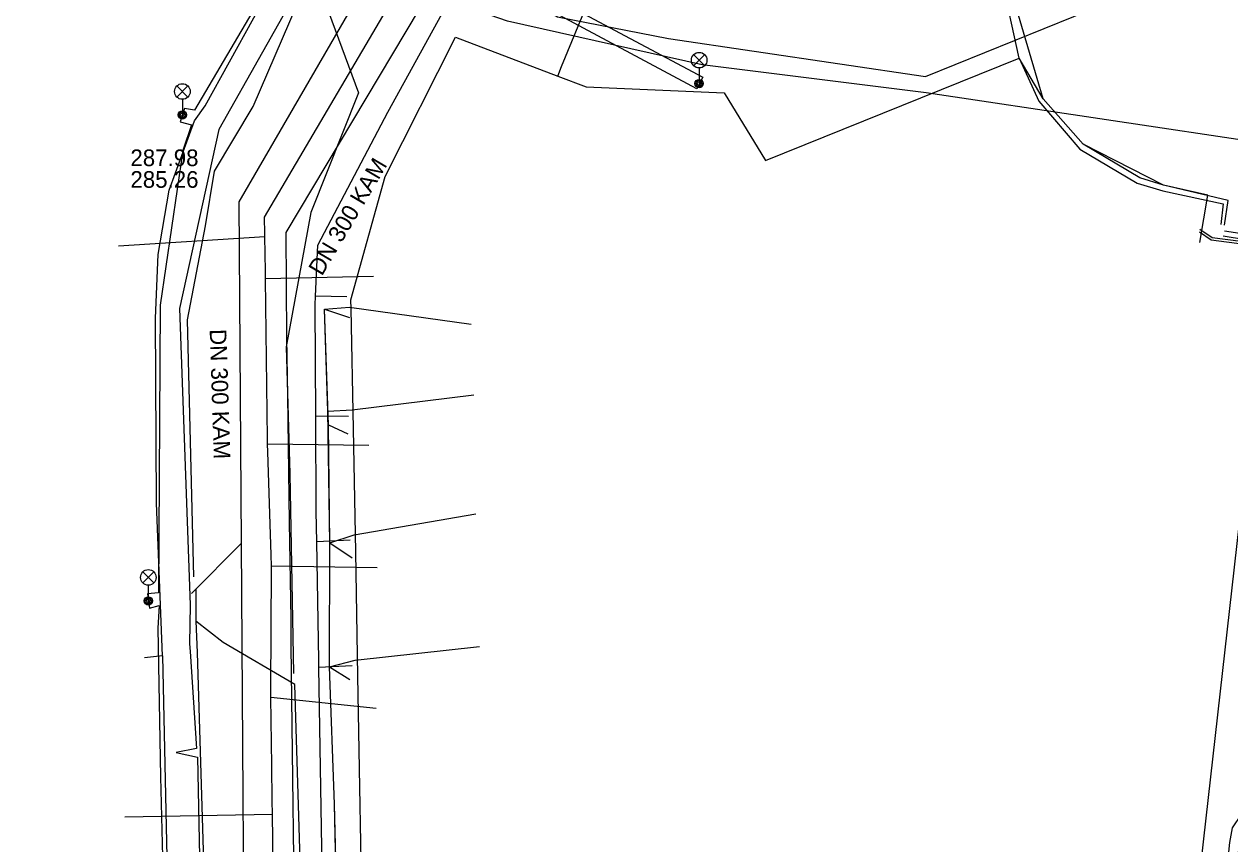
# Model space of a CAD drawing. Extents: x -595540 to -593988, y -1160850 to -1159202.
# Drawn here: x -594728.4 to -594670.4, y -1160124.8 to -1160085.5 of the extents above; entities that cross this region are included whole.
import ezdxf

# ---------------------------------------------------------------- set-up
doc = ezdxf.new("R2010")
doc.units = 0
for name, color, linetype in [('BVK-SPLASKOVA_popisy', 7, 'Continuous'), ('BVK-SPLASKOVA_trasa sítě', 7, 'Continuous'), ('BVK-VODOVOD_trasa sítě', 7, 'Continuous'), ('DSP-DESTOVA-BVK_trasa podzemní sítě', 7, 'Continuous'), ('DSP-SDEL-VODAFONE_kabel', 7, 'Continuous'), ('EON-NN_kabel', 7, 'Continuous'), ('INNOGY-STL_trasa sítě', 7, 'Continuous'), ('SPLASKOVA_neprovozovaná  trasa sítě', 7, 'Continuous'), ('TSB_kabel VO', 7, 'Continuous'), ('TSB_lampy VO', 7, 'Continuous')]:
    doc.layers.add(name, color=color, linetype=linetype)

msp = doc.modelspace()

# ---------------------------------------------------------------- linework, layer by layer
at = {"layer": 'BVK-SPLASKOVA_popisy'}
msp.add_line((-594723.259, -1160091.501), (-594723.259, -1160091.501), dxfattribs=at)
at = {"layer": 'BVK-SPLASKOVA_trasa sítě'}
msp.add_line((-594716.81, -1160094.75), (-594705.35, -1160075.25), dxfattribs=at)
for points in [[(-594770.196, -1160076.479), (-594768.808, -1160075.57), (-594767.84, -1160075.45), (-594767.44, -1160075.46), (-594767.08, -1160075.98), (-594766.77, -1160080.74), (-594758.55, -1160086.09), (-594746.63, -1160085.75), (-594734.55, -1160085.23), (-594721.76, -1160084.86), (-594716.72, -1160084.82), (-594713.85, -1160084.88), (-594713.22, -1160084.43), (-594711.44, -1160080.53), (-594710.85, -1160080.28), (-594702.75, -1160085.13), (-594697.42, -1160086.17), (-594685.07, -1160087.999), (-594675.1, -1160083.95), (-594666.35, -1160080), (-594648.52, -1160082.99)], [(-594716.406, -1160125.867), (-594716.438, -1160123.402), (-594716.446, -1160122.771), (-594716.468, -1160121.078), (-594716.511, -1160117.804), (-594716.509, -1160117.333), (-594716.495, -1160114.629), (-594716.48, -1160111.5), (-594716.497, -1160110.962), (-594716.561, -1160108.997), (-594716.657, -1160106.019), (-594716.669, -1160105.647), (-594716.672, -1160105.398), (-594716.772, -1160097.703), (-594716.773, -1160097.65), (-594716.777, -1160097.35), (-594716.798, -1160095.674), (-594716.8, -1160095.554), (-594716.81, -1160094.75)]]:
    msp.add_lwpolyline(points, dxfattribs=at)
at = {"layer": 'BVK-VODOVOD_trasa sítě'}
for points in [[(-594677.22, -1160172.53), (-594675.37, -1160157.06), (-594669.31, -1160103.47), (-594668.22, -1160094.7), (-594667.89, -1160091.73), (-594668.35, -1160091.28), (-594685.03, -1160088.79), (-594695.79, -1160087.44), (-594705.14, -1160085.34), (-594707.18, -1160084.64), (-594707.78, -1160084.32), (-594708.51, -1160083.92)], [(-594709.18, -1160084.395), (-594709.389, -1160084.759), (-594715.8, -1160095.48), (-594715.754, -1160100.542), (-594715.708, -1160103.304), (-594715.628, -1160109.402), (-594715.555, -1160114.039), (-594715.547, -1160115.331), (-594715.349, -1160131.872)]]:
    msp.add_lwpolyline(points, dxfattribs=at)
at = {"layer": 'DSP-DESTOVA-BVK_trasa podzemní sítě'}
for p, q in [((-594720.32, -1160112.82), (-594717.94, -1160110.41)), ((-594720.12, -1160112.618), (-594720.11, -1160114.15))]:
    msp.add_line(p, q, dxfattribs=at)
for points in [[(-594704.23, -1160062.12), (-594706.74, -1160074.53), (-594711.03, -1160081.92), (-594718.05, -1160094.02), (-594717.94, -1160110.41), (-594717.76, -1160137.04), (-594717.39, -1160159.05), (-594717.01, -1160181.31), (-594711.98, -1160196.12), (-594714.03, -1160229.5), (-594715.79, -1160255.02), (-594716.16, -1160260.4)], [(-594720.21, -1160112.02), (-594720.51, -1160099.68), (-594719.65, -1160095.17), (-594719.22, -1160092.55), (-594717.37, -1160089.44), (-594715.25, -1160084.54), (-594714.1, -1160083.63), (-594713.75, -1160084.9), (-594712.31, -1160088.79), (-594714.6, -1160094.52), (-594715.77, -1160100.97), (-594715.6, -1160107.07), (-594715.43, -1160116.66)], [(-594714.815, -1160139.041), (-594714.75, -1160137.2), (-594715.36, -1160117.19), (-594718.81, -1160115.17), (-594720.11, -1160114.15), (-594720.06, -1160115.65), (-594719.46, -1160135.19)]]:
    msp.add_lwpolyline(points, dxfattribs=at)
at = {"layer": 'DSP-SDEL-VODAFONE_kabel'}
for p, q in [((-594713.75, -1160104.72), (-594712.82, -1160105.15)), ((-594713.68, -1160110.39), (-594712.6, -1160111.1)), ((-594721.71, -1160115.81), (-594722.58, -1160115.9)), ((-594713.7, -1160116.33), (-594712.72, -1160116.94))]:
    msp.add_line(p, q, dxfattribs=at)
for points in [[(-594721.71, -1160115.81), (-594722.01, -1160108.48), (-594722.05, -1160099.6), (-594721.92, -1160096.54), (-594721.39, -1160093.45), (-594720.18, -1160090.13), (-594719.67, -1160089.4), (-594715, -1160080.95), (-594710.33, -1160072.92)], [(-594721.71, -1160115.81), (-594722.01, -1160108.48), (-594722.05, -1160099.6), (-594721.92, -1160096.54), (-594721.39, -1160093.45), (-594720.18, -1160090.13), (-594719.67, -1160089.4), (-594715, -1160080.95), (-594710.33, -1160072.92)], [(-594713.77, -1160104.06), (-594713.94, -1160099.16), (-594712.73, -1160099.07), (-594706.89, -1160099.89)], [(-594713.75, -1160104.72), (-594713.94, -1160099.16), (-594712.73, -1160099.56)], [(-594713.77, -1160104.06), (-594712.61, -1160104), (-594706.77, -1160103.28)], [(-594713.68, -1160110.39), (-594713.77, -1160104.06)], [(-594713.68, -1160110.39), (-594713.75, -1160104.72)], [(-594713.68, -1160110.39), (-594712.51, -1160110), (-594706.67, -1160108.99)], [(-594713.7, -1160116.33), (-594713.68, -1160110.39)], [(-594713.7, -1160116.33), (-594713.68, -1160110.39)], [(-594721.71, -1160115.81), (-594721.53, -1160124.75), (-594721.29, -1160134.88)], [(-594721.71, -1160115.81), (-594721.53, -1160124.75), (-594721.29, -1160134.88)], [(-594713.7, -1160116.33), (-594712.46, -1160116.01), (-594706.49, -1160115.36)], [(-594713.29, -1160129.45), (-594713.45, -1160122.93), (-594713.7, -1160116.33)], [(-594713.3, -1160130.32), (-594713.45, -1160122.93), (-594713.7, -1160116.33)]]:
    msp.add_lwpolyline(points, dxfattribs=at)
at = {"layer": 'EON-NN_kabel'}
for points in [[(-594713.75, -1160019.495), (-594709.812, -1160041.461), (-594710.164, -1160042.604), (-594712.686, -1160045.766), (-594713.323, -1160046.325), (-594713.733, -1160045.325), (-594713.528, -1160046.442), (-594712.128, -1160051.791), (-594707.114, -1160055.243), (-594706.142, -1160066.632), (-594708.133, -1160070.929), (-594712.717, -1160079.387), (-594719.006, -1160090.54), (-594720.902, -1160099.133), (-594720.396, -1160113.353), (-594720.42, -1160115.224), (-594720.388, -1160115.593), (-594720.078, -1160120.254), (-594721.061, -1160120.45), (-594720.039, -1160120.667), (-594719.782, -1160133.42)], [(-594702.733, -1160087.976), (-594702.56, -1160087.52), (-594701.26, -1160084.39), (-594698.36, -1160078.84), (-594696.7, -1160076.94), (-594696.89, -1160076.31)], [(-594670.705, -1160095.131), (-594670.529, -1160093.954), (-594673.632, -1160093.212), (-594674.774, -1160092.869), (-594677.501, -1160091.253), (-594679.417, -1160089.064), (-594681.75, -1160081.132)], [(-594712.088, -1160130.089), (-594712.329, -1160116.775), (-594712.435, -1160110.816), (-594712.54, -1160104.918), (-594712.655, -1160099.144), (-594712.664, -1160098.712), (-594711.027, -1160092.795), (-594707.648, -1160086.116), (-594702.733, -1160087.976)], [(-594702.733, -1160087.976), (-594701.364, -1160088.494), (-594694.743, -1160088.79), (-594692.751, -1160092.026), (-594680.576, -1160087.115), (-594679.625, -1160089.187), (-594677.649, -1160091.494), (-594674.894, -1160093.123), (-594673.675, -1160093.481), (-594670.763, -1160094.11), (-594670.877, -1160095.11)], [(-594646.716, -1160186.431), (-594646.422, -1160184.97), (-594646.085, -1160181.511), (-594649.631, -1160180.7), (-594649.962, -1160180.624), (-594659.199, -1160180.345), (-594661.407, -1160181.398), (-594675.929, -1160179.237), (-594675.531, -1160175.7), (-594674.344, -1160174.529), (-594673.984, -1160171.107), (-594674.887, -1160169.744), (-594674.078, -1160162.904), (-594672.53, -1160148.886), (-594671.73, -1160142.286), (-594670.55, -1160132.338), (-594668.934, -1160118.379), (-594667.392, -1160104.032), (-594667.045, -1160095.987), (-594670.714, -1160095.425)], [(-594646.917, -1160186.406), (-594646.615, -1160184.819), (-594646.382, -1160181.751), (-594649.664, -1160181), (-594650, -1160180.923), (-594659.135, -1160180.647), (-594661.361, -1160181.708), (-594676.26, -1160179.491), (-594675.817, -1160175.561), (-594674.631, -1160174.391), (-594674.294, -1160171.183), (-594675.198, -1160169.818), (-594674.376, -1160162.87), (-594672.828, -1160148.851), (-594672.028, -1160142.25), (-594670.848, -1160132.303), (-594669.232, -1160118.346), (-594667.691, -1160104.009), (-594667.355, -1160096.218), (-594670.763, -1160095.664)]]:
    msp.add_lwpolyline(points, dxfattribs=at)
at = {"layer": 'INNOGY-STL_trasa sítě'}
for points in [[(-594713.98, -1160129.83), (-594714.21, -1160116.37), (-594714.21, -1160116.02), (-594714.31, -1160110.33), (-594714.33, -1160108.88), (-594714.36, -1160104.31), (-594714.39, -1160098.96), (-594714.37, -1160098.55), (-594714.26, -1160096.09), (-594710.89, -1160089.71), (-594707.14, -1160082.89), (-594700.71, -1160071.39), (-594700.39, -1160064.85), (-594706.96, -1160064.88), (-594707.11, -1160064.41), (-594707.19, -1160059.42), (-594708.2, -1160054.34), (-594710.5, -1160051.74), (-594710.66, -1160051.46), (-594711.56, -1160046.84), (-594711.7, -1160045.98), (-594711.71, -1160045.78)], [(-594712.86, -1160098.58), (-594714.37, -1160098.55)], [(-594712.79, -1160104.32), (-594714.36, -1160104.31)], [(-594712.7, -1160110.26), (-594714.31, -1160110.33)], [(-594712.61, -1160116.28), (-594714.21, -1160116.37)]]:
    msp.add_lwpolyline(points, dxfattribs=at)
at = {"layer": 'SPLASKOVA_neprovozovaná  trasa sítě'}
for p, q in [((-594723.83, -1160096.13), (-594716.798, -1160095.674)), ((-594711.59, -1160097.6), (-594716.772, -1160097.703)), ((-594711.81, -1160105.71), (-594716.669, -1160105.647)), ((-594711.41, -1160111.58), (-594716.48, -1160111.5)), ((-594711.45, -1160118.34), (-594716.511, -1160117.804)), ((-594723.53, -1160123.53), (-594716.438, -1160123.402))]:
    msp.add_line(p, q, dxfattribs=at)
at = {"layer": 'TSB_kabel VO'}
for points in [[(-594671.897, -1160095.971), (-594671.504, -1160093.687), (-594673.632, -1160093.212), (-594677.501, -1160091.253), (-594679.417, -1160089.064), (-594680.576, -1160087.115), (-594682.27, -1160079.365), (-594681.982, -1160078.845), (-594676.775, -1160076.633), (-594676.09, -1160075.845), (-594676.224, -1160075.072), (-594678.753, -1160064.839), (-594678.887, -1160064.125), (-594678.47, -1160064.065), (-594678.604, -1160063.426), (-594679.035, -1160063.485), (-594684.092, -1160039.822), (-594684.226, -1160039.227), (-594683.854, -1160039.182), (-594683.944, -1160038.692), (-594684.33, -1160038.751), (-594684.375, -1160038.632), (-594689.476, -1160014.299)], [(-594713.697, -1160078.479), (-594695.768, -1160088.038), (-594696.055, -1160088.583), (-594712.839, -1160079.604)], [(-594713.929, -1160079.007), (-594720.179, -1160089.611), (-594720.654, -1160089.529), (-594720.861, -1160090.169), (-594720.324, -1160090.314), (-594720.737, -1160091.553), (-594721.832, -1160098.969), (-594721.914, -1160112.789), (-594722.431, -1160112.83), (-594722.348, -1160113.512), (-594721.873, -1160113.388), (-594721.935, -1160114.483), (-594721.811, -1160121.61), (-594721.377, -1160138.9)], [(-594671.907, -1160095.457), (-594671.342, -1160095.838), (-594668.518, -1160096.202), (-594667.649, -1160095.732), (-594667.46, -1160096.76), (-594667.52, -1160098.41), (-594667.62, -1160100.73), (-594667.7, -1160101), (-594669.25, -1160113.4), (-594669.9, -1160120.2), (-594669.74, -1160120.85), (-594669.74, -1160122.07), (-594669.9, -1160123.43), (-594670.33, -1160124.06), (-594670.47, -1160124.77), (-594671.85, -1160138.49)], [(-594671.892, -1160095.323), (-594671.298, -1160095.722), (-594668.542, -1160096.078)]]:
    msp.add_lwpolyline(points, dxfattribs=at)
at = {"layer": 'TSB_lampy VO'}
for p, q in [((-594696.205, -1160087.479), (-594695.675, -1160086.949)), ((-594696.205, -1160086.949), (-594695.675, -1160087.479)), ((-594696.205, -1160087.479), (-594695.675, -1160086.949)), ((-594696.205, -1160086.949), (-594695.675, -1160087.479)), ((-594695.94, -1160087.589), (-594695.94, -1160088.339)), ((-594695.94, -1160087.589), (-594695.94, -1160088.339)), ((-594721.028, -1160088.984), (-594720.498, -1160088.454)), ((-594721.028, -1160088.454), (-594720.498, -1160088.984)), ((-594721.028, -1160088.984), (-594720.498, -1160088.454)), ((-594721.028, -1160088.454), (-594720.498, -1160088.984)), ((-594720.763, -1160089.094), (-594720.763, -1160089.844)), ((-594720.763, -1160089.094), (-594720.763, -1160089.844)), ((-594722.663, -1160112.309), (-594722.133, -1160111.779)), ((-594722.663, -1160111.779), (-594722.133, -1160112.309)), ((-594722.663, -1160112.309), (-594722.133, -1160111.779)), ((-594722.663, -1160111.779), (-594722.133, -1160112.309)), ((-594722.398, -1160112.419), (-594722.398, -1160113.169)), ((-594722.398, -1160112.419), (-594722.398, -1160113.169))]:
    msp.add_line(p, q, dxfattribs=at)
for centre, radius in [((-594695.94, -1160087.214), 0.375), ((-594695.94, -1160087.214), 0.375), ((-594720.763, -1160088.719), 0.375), ((-594720.763, -1160088.719), 0.375), ((-594695.94, -1160088.339), 0.2), ((-594695.94, -1160088.339), 0.2), ((-594695.94, -1160088.339), 0.145), ((-594695.94, -1160088.339), 0.145), ((-594695.94, -1160088.339), 0.0876), ((-594695.94, -1160088.339), 0.0876), ((-594720.763, -1160089.844), 0.2), ((-594720.763, -1160089.844), 0.2), ((-594720.763, -1160089.844), 0.145), ((-594720.763, -1160089.844), 0.145), ((-594720.763, -1160089.844), 0.0876), ((-594720.763, -1160089.844), 0.0876), ((-594722.398, -1160112.044), 0.375), ((-594722.398, -1160112.044), 0.375), ((-594722.398, -1160113.169), 0.2), ((-594722.398, -1160113.169), 0.2), ((-594722.398, -1160113.169), 0.145), ((-594722.398, -1160113.169), 0.145), ((-594722.398, -1160113.169), 0.0876), ((-594722.398, -1160113.169), 0.0876)]:
    msp.add_circle(centre, radius, dxfattribs=at)

# ---------------------------------------------------------------- texts
at = {"layer": 'BVK-SPLASKOVA_popisy'}
for s, p in [('287.98', (-594723.259, -1160092.301)), ('285.26', (-594723.259, -1160093.341))]:
    msp.add_text(s, height=0.8, dxfattribs=at).set_placement(p)
for rotation, p in [(59.53031, (-594714.061, -1160097.607)), (271.86847, (-594719.453, -1160100.136))]:
    msp.add_text('DN 300 KAM', height=0.8, rotation=rotation, dxfattribs=at).set_placement(p)

doc.saveas('drawing.dxf')
